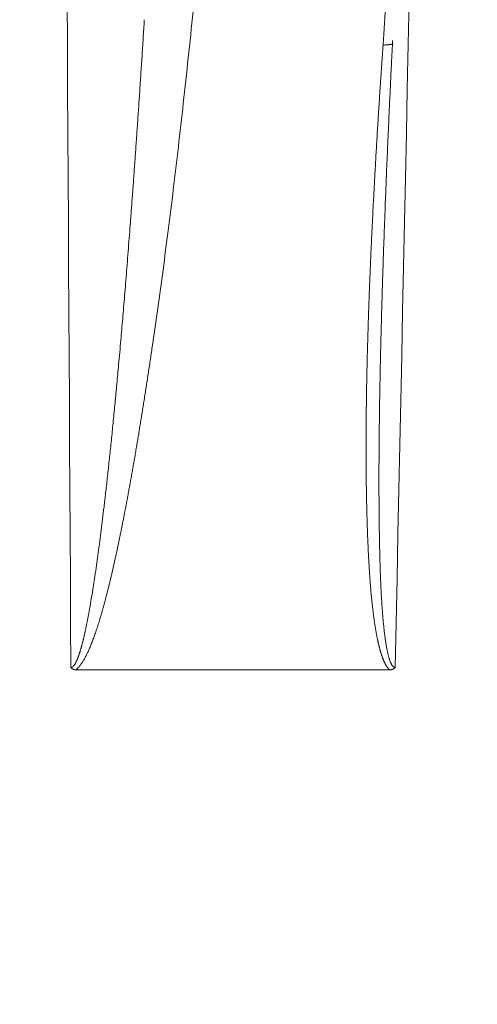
# Model space of a CAD drawing. Header units: millimetres. Extents: x 5437 to 18441, y -4466 to 3128.
# Tile 340 of 497: x 13663.42 to 13668.89, y -54.43 to -42.68. Entities that reach past the tile are written whole.
import ezdxf

# ---------------------------------------------------------------- set-up
doc = ezdxf.new("R2010")
doc.units = ezdxf.units.MM
doc.layers.add('1', color=7, linetype='Continuous', true_color=0xffffff)
doc.dimstyles.get("Standard").update_dxf_attribs({"dimtxt": 0.18, "dimasz": 0.18, "dimexe": 0.18, "dimexo": 0.0625, "dimgap": 0.09, "dimtad": 0, "dimtih": 1, "dimtoh": 1, "dimdec": 4, "dimzin": 0, "dimdsep": 46, "dimtxsty": 'Standard', "dimcen": 0.09, "dimadec": 0, "dimazin": 0, "dimtfac": 1, "dimtdec": 4, "dimtofl": 0, "dimtmove": 0, "dimatfit": 3, "dimfxl": 1, "dimtolj": 1, "dimtzin": 0, "dimarcsym": 0})

# ---------------------------------------------------------------- blocks, each defined once
blk = doc.blocks.new('*D4')
at = {"color": 0, "lineweight": -2, "transparency": 16777216}
for p, q in [((13346.81, 234.502), (13346.81, -825.635)), ((13857.587, -64.498), (13857.587, -825.635))]:
    blk.add_line(p, q, dxfattribs=at)
at = {"color": 0, "lineweight": 0, "transparency": 16777216}
for p, q in [((13426.81, -825.455), (13508.775, -825.455)), ((13777.587, -825.455), (13695.622, -825.455))]:
    blk.add_line(p, q, dxfattribs=at)
at = {"color": 0, "lineweight": 20, "transparency": 16777216}
for points in [[(13426.81, -812.121), (13426.81, -838.788), (13346.81, -825.455)], [(13777.587, -812.121), (13777.587, -838.788), (13857.587, -825.455)]]:
    blk.add_solid(points, dxfattribs=at)
at = {"layer": 'Defpoints', "color": 0, "lineweight": 20, "transparency": 16777216}
for p in [(13346.81, 234.564), (13857.587, -64.436), (13346.81, -825.455)]:
    blk.add_point(p, dxfattribs=at)
at = {"color": 0, "lineweight": 20, "transparency": 16777216, "insert": (13602.199, -825.455), "char_height": 80, "attachment_point": 5}
blk.add_mtext('\\A1;515', dxfattribs=at)

msp = doc.modelspace()

# ---------------------------------------------------------------- linework, layer by layer
at = {"layer": '1', "color": 0, "lineweight": 20}
msp.add_line((13667.84006, -50.43566), (13664.09584, -50.43566), dxfattribs=at)
for points in [[(13664.03483, -50.40728), (13663.97117, -39.0717), (13663.90819, -27.73619), (13663.84591, -16.40076)], [(13668.6205, -16.40076), (13668.38224, -27.7361), (13668.14414, -39.07146), (13667.90619, -50.40682)], [(13667.76134, -42.97831), (13667.78556, -42.62986), (13667.80978, -42.2814), (13667.83401, -41.93295)], [(13664.60502, -46.79226), (13664.61374, -46.69458), (13664.62248, -46.59691), (13664.63121, -46.49923)], [(13667.73453, -46.55183), (13667.73326, -46.60387), (13667.73203, -46.65591), (13667.73085, -46.70796)], [(13667.71327, -48.40357), (13667.71363, -48.46796), (13667.71411, -48.53235), (13667.71472, -48.59675)], [(13664.39585, -48.77341), (13664.40726, -48.679), (13664.41881, -48.58459), (13664.43049, -48.49019)], [(13667.73559, -49.43955), (13667.73721, -49.47212), (13667.7389, -49.50469), (13667.74064, -49.53726)], [(13664.25997, -49.69872), (13664.27188, -49.62619), (13664.28406, -49.55366), (13664.29648, -49.48113)]]:
    msp.add_open_spline(points, degree=3, dxfattribs=at)
for points, knots in [([(13666.08184, -34.60432), (13666.07966, -34.6531), (13666.0753, -34.75071), (13666.06854, -34.89721), (13666.06163, -35.04387), (13666.05454, -35.19068), (13666.04727, -35.33766), (13666.03984, -35.48479), (13666.03223, -35.63207), (13666.02445, -35.77951), (13666.0165, -35.92711), (13666.00838, -36.07487), (13666.00008, -36.22278), (13665.99161, -36.37085), (13665.98297, -36.51907), (13665.97416, -36.66745), (13665.96517, -36.81599), (13665.95601, -36.96469), (13665.94667, -37.11354), (13665.93716, -37.26255), (13665.92748, -37.41172), (13665.91762, -37.56104), (13665.90759, -37.71052), (13665.89738, -37.86015), (13665.887, -38.00994), (13665.87645, -38.15989), (13665.86572, -38.31), (13665.85481, -38.46026), (13665.84373, -38.61068), (13665.83248, -38.76125), (13665.82105, -38.91199), (13665.80944, -39.06288), (13665.79766, -39.21392), (13665.7857, -39.36512), (13665.77357, -39.51648), (13665.76126, -39.668), (13665.74878, -39.81967), (13665.73611, -39.9715), (13665.72328, -40.12348), (13665.71026, -40.27563), (13665.69707, -40.42793), (13665.6837, -40.58038), (13665.67016, -40.73299), (13665.65644, -40.88576), (13665.64254, -41.03869), (13665.62846, -41.19177), (13665.61421, -41.34501), (13665.59978, -41.49841), (13665.58517, -41.65196), (13665.57038, -41.80567), (13665.55542, -41.95953), (13665.54028, -42.11356), (13665.52496, -42.26773), (13665.50946, -42.42207), (13665.48022, -42.71027), (13665.43686, -43.12679), (13665.37823, -43.66605), (13665.31884, -44.1888), (13665.25868, -44.69506), (13665.19775, -45.18481), (13665.13605, -45.65806), (13665.07359, -46.1148), (13665.02667, -46.44125), (13664.99684, -46.64272), (13664.98465, -46.72447), (13664.97249, -46.80534), (13664.96038, -46.88532), (13664.9483, -46.96441), (13664.93625, -47.04262), (13664.92425, -47.11995), (13664.91228, -47.19639), (13664.90035, -47.27195), (13664.88846, -47.34662), (13664.8766, -47.42041), (13664.86478, -47.49331), (13664.853, -47.56533), (13664.84126, -47.63647), (13664.82955, -47.70671), (13664.81789, -47.77608), (13664.80626, -47.84456), (13664.79467, -47.91215), (13664.78311, -47.97886), (13664.77159, -48.04469), (13664.76011, -48.10963), (13664.74867, -48.17369), (13664.73727, -48.23686), (13664.7259, -48.29915), (13664.71457, -48.36055), (13664.70328, -48.42107), (13664.69203, -48.4807), (13664.68082, -48.53945), (13664.66964, -48.59732), (13664.6585, -48.6543), (13664.6474, -48.71039), (13664.63634, -48.7656), (13664.62531, -48.81993), (13664.61433, -48.87337), (13664.60338, -48.92593), (13664.59247, -48.9776), (13664.58159, -49.02839), (13664.57076, -49.07829), (13664.55996, -49.12731), (13664.5492, -49.17544), (13664.53848, -49.22269), (13664.5278, -49.26905), (13664.51716, -49.31453), (13664.50655, -49.35913), (13664.49599, -49.40284), (13664.48546, -49.44567), (13664.47497, -49.48761), (13664.46452, -49.52867), (13664.4541, -49.56884), (13664.44373, -49.60813), (13664.43339, -49.64653), (13664.4231, -49.68405), (13664.41284, -49.72068), (13664.40262, -49.75643), (13664.39244, -49.7913), (13664.38229, -49.82528), (13664.37219, -49.85838), (13664.36212, -49.89059), (13664.3521, -49.92191), (13664.34211, -49.95236), (13664.33216, -49.98192), (13664.32225, -50.01059), (13664.31238, -50.03838), (13664.30255, -50.06529), (13664.29276, -50.09131), (13664.28301, -50.11644), (13664.27329, -50.1407), (13664.26362, -50.16407), (13664.25398, -50.18655), (13664.24439, -50.20815), (13664.23483, -50.22887), (13664.22531, -50.2487), (13664.21583, -50.26765), (13664.20639, -50.28571), (13664.19699, -50.3029), (13664.18763, -50.31919), (13664.17831, -50.33461), (13664.16903, -50.34914), (13664.15979, -50.36278), (13664.15058, -50.37555), (13664.14142, -50.38743), (13664.13229, -50.39842), (13664.1232, -50.40854), (13664.11415, -50.41776), (13664.10515, -50.42615), (13664.09905, -50.43109), (13664.09604, -50.43352)], [0, 0, 0, 0, 0.00918681, 0.0183824, 0.02758679, 0.0368, 0.04602205, 0.05525298, 0.06449279, 0.07374153, 0.0829992, 0.09226584, 0.10154146, 0.11082609, 0.12011976, 0.12942248, 0.13873428, 0.14805519, 0.15738522, 0.16672441, 0.17607276, 0.18543031, 0.19479708, 0.2041731, 0.21355838, 0.22295294, 0.23235682, 0.24177003, 0.2511926, 0.26062455, 0.2700659, 0.27951667, 0.2889769, 0.29844659, 0.30792578, 0.31741448, 0.32691272, 0.33642052, 0.3459379, 0.35546489, 0.36500151, 0.37454778, 0.38410372, 0.39366935, 0.4032447, 0.41282979, 0.42242464, 0.43202928, 0.44164372, 0.45126799, 0.46090211, 0.4705461, 0.48019998, 0.48986378, 0.49953752, 0.5343381, 0.56810887, 0.60085136, 0.6325673, 0.66325858, 0.69292728, 0.72157572, 0.74920649, 0.75439538, 0.75952936, 0.76460844, 0.76963264, 0.77460198, 0.77951646, 0.78437611, 0.78918094, 0.79393096, 0.79862621, 0.80326668, 0.80785241, 0.81238341, 0.8168597, 0.8212813, 0.82564824, 0.82996054, 0.83421822, 0.8384213, 0.84256981, 0.84666378, 0.85070323, 0.8546882, 0.85861871, 0.86249479, 0.86631648, 0.8700838, 0.8737968, 0.87745551, 0.88105997, 0.88461023, 0.88810631, 0.89154826, 0.89493614, 0.89826999, 0.90154986, 0.9047758, 0.90794788, 0.91106614, 0.91413065, 0.91714148, 0.92009869, 0.92300236, 0.92585256, 0.92864938, 0.9313929, 0.93408321, 0.9367204, 0.93930459, 0.94183588, 0.94431438, 0.94674022, 0.94911353, 0.95143445, 0.95370313, 0.95591973, 0.95808442, 0.96019739, 0.96225884, 0.96426898, 0.96622804, 0.96813628, 0.96999395, 0.97180136, 0.97355882, 0.97526668, 0.97692532, 0.97853514, 0.9800966, 0.98161019, 0.98307644, 0.98449596, 0.9858694, 0.98719749, 0.98848103, 0.9897209, 0.99091808, 0.99207368, 0.99318891, 0.99426512, 0.99530381, 0.99630666, 0.99727554, 0.99821249, 0.99911981, 1, 1, 1, 1]), ([(13664.63121, -46.49923), (13664.63488, -46.45732), (13664.64233, -46.37196), (13664.65349, -46.24163), (13664.66487, -46.10672), (13664.67645, -45.96723), (13664.68824, -45.82316), (13664.70022, -45.67451), (13664.7124, -45.52128), (13664.72475, -45.36348), (13664.73729, -45.20109), (13664.74999, -45.03413), (13664.76286, -44.86259), (13664.77587, -44.68647), (13664.78902, -44.50578), (13664.80231, -44.32051), (13664.81571, -44.13067), (13664.82922, -43.93625), (13664.84282, -43.73726), (13664.85651, -43.53369), (13664.87026, -43.32555), (13664.88406, -43.11283), (13664.89792, -42.89554), (13664.90703, -42.74916), (13664.91164, -42.6752)], [0, 0, 0, 0, 0.03289779, 0.06699143, 0.10228095, 0.13876638, 0.17644775, 0.21532507, 0.25539835, 0.29666759, 0.33913279, 0.38279394, 0.42765101, 0.473704, 0.52095286, 0.56939757, 0.61903809, 0.66987437, 0.72190636, 0.77513402, 0.82955728, 0.88517607, 0.94199034, 1, 1, 1, 1]), ([(13667.56859, -46.89623), (13667.56908, -46.87291), (13667.57022, -46.82083), (13667.57211, -46.73973), (13667.57429, -46.65264), (13667.57663, -46.56475), (13667.57914, -46.47604), (13667.58181, -46.38653), (13667.58464, -46.2962), (13667.58764, -46.20507), (13667.5908, -46.11312), (13667.59412, -46.02037), (13667.59761, -45.9268), (13667.60126, -45.83242), (13667.60507, -45.73724), (13667.60905, -45.64124), (13667.61319, -45.54444), (13667.61749, -45.44682), (13667.62196, -45.34839), (13667.62658, -45.24916), (13667.63138, -45.14911), (13667.63633, -45.04825), (13667.64145, -44.94658), (13667.64673, -44.84411), (13667.65217, -44.74082), (13667.65777, -44.63672), (13667.66354, -44.53181), (13667.66947, -44.4261), (13667.67556, -44.31957), (13667.68182, -44.21223), (13667.68824, -44.10408), (13667.69482, -43.99512), (13667.70156, -43.88536), (13667.70846, -43.77478), (13667.71553, -43.66339), (13667.72276, -43.55119), (13667.73015, -43.43818), (13667.7377, -43.32436), (13667.74542, -43.20973), (13667.75329, -43.09429), (13667.75865, -43.01706), (13667.76134, -42.97831)], [0, 0, 0, 0, 0.01790446, 0.03997921, 0.06225666, 0.08473694, 0.10742013, 0.13030636, 0.15339571, 0.17668829, 0.2001842, 0.22388352, 0.24778635, 0.27189279, 0.29620291, 0.3207168, 0.34543454, 0.37035622, 0.39548191, 0.42081169, 0.44634564, 0.47208382, 0.49802631, 0.52417318, 0.5505245, 0.57708033, 0.60384073, 0.63080578, 0.65797552, 0.68535003, 0.71292937, 0.74071358, 0.76870273, 0.79689687, 0.82529606, 0.85390034, 0.88270977, 0.91172441, 0.94094429, 0.97036947, 1, 1, 1, 1]), ([(13667.87612, -42.92177), (13667.87291, -42.98491), (13667.86658, -43.10967), (13667.85744, -43.2945), (13667.84871, -43.47474), (13667.84039, -43.65039), (13667.83246, -43.82146), (13667.82493, -43.98794), (13667.81777, -44.14983), (13667.81099, -44.30714), (13667.80457, -44.45985), (13667.79849, -44.60798), (13667.79275, -44.75152), (13667.78733, -44.89047), (13667.78223, -45.02483), (13667.77744, -45.1546), (13667.77293, -45.27978), (13667.76871, -45.40037), (13667.76475, -45.51637), (13667.76106, -45.62778), (13667.75761, -45.7346), (13667.7544, -45.83683), (13667.75142, -45.93447), (13667.74865, -46.02752), (13667.74609, -46.11598), (13667.74373, -46.19985), (13667.74155, -46.27912), (13667.73956, -46.3538), (13667.73773, -46.4239), (13667.73607, -46.4894), (13667.73503, -46.53153), (13667.73453, -46.55183)], [0, 0, 0, 0, 0.05216507, 0.103068, 0.15270867, 0.20108695, 0.24820271, 0.29405586, 0.33864626, 0.38197383, 0.42403846, 0.46484004, 0.5043785, 0.54265374, 0.57966569, 0.61541426, 0.64989938, 0.68312099, 0.71507903, 0.74577343, 0.77520414, 0.80337111, 0.83027431, 0.85591368, 0.8802892, 0.90340083, 0.92524855, 0.94583234, 0.96515218, 0.98320807, 1, 1, 1, 1]), ([(13667.73085, -46.70796), (13667.72993, -46.74913), (13667.72811, -46.83097), (13667.72562, -46.95298), (13667.72333, -47.0735), (13667.72125, -47.19252), (13667.7194, -47.31005), (13667.71777, -47.42608), (13667.71636, -47.54061), (13667.71517, -47.65365), (13667.71421, -47.7652), (13667.71347, -47.87525), (13667.71296, -47.9838), (13667.71268, -48.09087), (13667.71264, -48.19643), (13667.7128, -48.3005), (13667.71311, -48.36938), (13667.71327, -48.40357)], [0, 0, 0, 0, 0.07276427, 0.14465694, 0.21567812, 0.28582794, 0.35510651, 0.42351394, 0.49105035, 0.55771586, 0.6235106, 0.68843469, 0.75248827, 0.81567145, 0.87798437, 0.93942718, 1, 1, 1, 1]), ([(13664.43049, -48.49016), (13664.43374, -48.46258), (13664.44032, -48.4067), (13664.45011, -48.3218), (13664.45998, -48.23476), (13664.46993, -48.14558), (13664.47995, -48.05426), (13664.49004, -47.96081), (13664.5002, -47.86521), (13664.51043, -47.76747), (13664.52073, -47.66759), (13664.53108, -47.56558), (13664.5415, -47.46142), (13664.55198, -47.35513), (13664.56251, -47.24669), (13664.57309, -47.13612), (13664.58372, -47.02341), (13664.5944, -46.90856), (13664.60146, -46.83127), (13664.60502, -46.79228)], [0, 0, 0, 0, 0.04880727, 0.09886567, 0.15017543, 0.20273678, 0.2565499, 0.31161498, 0.3679322, 0.4255017, 0.48432362, 0.54439811, 0.60572527, 0.66830521, 0.73213805, 0.79722386, 0.86356274, 0.93115477, 1, 1, 1, 1]), ([(13667.58021, -48.91303), (13667.57934, -48.89184), (13667.57758, -48.84919), (13667.57518, -48.78479), (13667.57293, -48.71958), (13667.57085, -48.65356), (13667.56893, -48.58673), (13667.56718, -48.51908), (13667.56559, -48.45063), (13667.56416, -48.38137), (13667.5629, -48.3113), (13667.5618, -48.24042), (13667.56087, -48.16872), (13667.5601, -48.09622), (13667.5595, -48.02291), (13667.55906, -47.94878), (13667.55878, -47.87385), (13667.55867, -47.79811), (13667.55872, -47.72156), (13667.55893, -47.64419), (13667.55931, -47.56602), (13667.55986, -47.48704), (13667.56056, -47.40724), (13667.56143, -47.32664), (13667.56247, -47.24522), (13667.56367, -47.163), (13667.56503, -47.07997), (13667.56655, -46.99612), (13667.56778, -46.93478), (13667.56848, -46.90139), (13667.56859, -46.89622)], [0, 0, 0, 0, 0.03174855, 0.0638786, 0.09639065, 0.12928519, 0.1625627, 0.19622364, 0.23026845, 0.26469755, 0.29951137, 0.3347103, 0.37029474, 0.40626504, 0.44262159, 0.47936472, 0.51649479, 0.55401211, 0.59191702, 0.63020981, 0.6688908, 0.70796027, 0.74741851, 0.78726579, 0.82750238, 0.86812853, 0.90914451, 0.95055055, 0.99234689, 1, 1, 1, 1]), ([(13667.71472, -48.59675), (13667.71503, -48.62631), (13667.71563, -48.68433), (13667.71678, -48.76966), (13667.71808, -48.85164), (13667.71953, -48.93027), (13667.72113, -49.00554), (13667.72285, -49.07745), (13667.7247, -49.14601), (13667.72666, -49.21121), (13667.72873, -49.27306), (13667.7309, -49.33155), (13667.73314, -49.38669), (13667.73479, -49.4223), (13667.73559, -49.43955)], [0, 0, 0, 0, 0.10500931, 0.20607477, 0.30319691, 0.39637639, 0.48561394, 0.57091045, 0.65226694, 0.72968463, 0.80316493, 0.87270952, 0.93832042, 1, 1, 1, 1]), ([(13664.29649, -49.48112), (13664.29916, -49.46417), (13664.30458, -49.4298), (13664.31261, -49.37748), (13664.32071, -49.32368), (13664.32886, -49.2684), (13664.33707, -49.21164), (13664.34533, -49.1534), (13664.35364, -49.09369), (13664.36201, -49.03249), (13664.37042, -48.96982), (13664.37888, -48.90567), (13664.38739, -48.84004), (13664.39301, -48.79578), (13664.39585, -48.77341)], [0, 0, 0, 0, 0.07204386, 0.14613692, 0.22228041, 0.30047545, 0.38072306, 0.4630242, 0.54737974, 0.6337905, 0.72225723, 0.81278063, 0.90536135, 1, 1, 1, 1]), ([(13667.65104, -49.80694), (13667.64958, -49.79591), (13667.64663, -49.77364), (13667.6424, -49.73981), (13667.63827, -49.70526), (13667.63425, -49.67), (13667.63034, -49.63403), (13667.62653, -49.59734), (13667.62283, -49.55993), (13667.61924, -49.5218), (13667.61576, -49.48296), (13667.61238, -49.4434), (13667.60911, -49.40313), (13667.60594, -49.36213), (13667.60288, -49.32043), (13667.59993, -49.278), (13667.59709, -49.23486), (13667.59435, -49.191), (13667.59172, -49.14643), (13667.5892, -49.10114), (13667.58678, -49.05513), (13667.58448, -49.00841), (13667.58227, -48.96097), (13667.5809, -48.92908), (13667.58021, -48.91303)], [0, 0, 0, 0, 0.03767336, 0.07607709, 0.11521323, 0.15508368, 0.19569026, 0.23703468, 0.27911856, 0.32194345, 0.3655108, 0.40982201, 0.45487839, 0.50068119, 0.54723162, 0.5945308, 0.64257983, 0.69137974, 0.74093151, 0.7912361, 0.84229439, 0.89410727, 0.94667554, 1, 1, 1, 1]), ([(13667.74064, -49.53726), (13667.74136, -49.54999), (13667.7428, -49.57516), (13667.74509, -49.61247), (13667.74744, -49.64893), (13667.74987, -49.68454), (13667.75238, -49.71928), (13667.75496, -49.75317), (13667.75761, -49.7862), (13667.76033, -49.81838), (13667.76313, -49.8497), (13667.766, -49.88016), (13667.76894, -49.90977), (13667.77195, -49.93852), (13667.77503, -49.96641), (13667.77817, -49.99345), (13667.78139, -50.01963), (13667.78467, -50.04495), (13667.78802, -50.06942), (13667.79144, -50.09303), (13667.79492, -50.11578), (13667.79847, -50.13768), (13667.80208, -50.15872), (13667.80575, -50.17891), (13667.80949, -50.19824), (13667.81329, -50.21671), (13667.81715, -50.23432), (13667.82107, -50.25108), (13667.82504, -50.26699), (13667.82908, -50.28203), (13667.83318, -50.29623), (13667.83733, -50.30956), (13667.84154, -50.32204), (13667.8458, -50.33367), (13667.85012, -50.34444), (13667.8545, -50.35435), (13667.85893, -50.36341), (13667.86341, -50.37162), (13667.86794, -50.37897), (13667.87253, -50.38547), (13667.87717, -50.39112), (13667.88187, -50.39591), (13667.88662, -50.39984), (13667.89143, -50.40292), (13667.89629, -50.40512), (13667.9012, -50.40652), (13667.90453, -50.40672), (13667.90618, -50.40682)], [0, 0, 0, 0, 0.04086862, 0.08084958, 0.11994353, 0.15815115, 0.19547318, 0.23191039, 0.26746365, 0.30213385, 0.33592199, 0.36882914, 0.40085643, 0.43200514, 0.46227661, 0.49167233, 0.52019393, 0.54784318, 0.57462204, 0.60053265, 0.62557739, 0.64975889, 0.67308007, 0.69554419, 0.71715491, 0.73791633, 0.75783308, 0.7769104, 0.79515427, 0.81257152, 0.82916999, 0.84495877, 0.85994841, 0.87415124, 0.88758176, 0.90025714, 0.9121978, 0.92342815, 0.93397758, 0.9438815, 0.95318274, 0.96193297, 0.97019419, 0.97804004, 0.98555637, 0.99284069, 1, 1, 1, 1]), ([(13664.03483, -50.40728), (13664.03568, -50.40727), (13664.03738, -50.40726), (13664.03995, -50.40693), (13664.04253, -50.40636), (13664.04513, -50.40553), (13664.04774, -50.40444), (13664.05036, -50.4031), (13664.053, -50.40151), (13664.05565, -50.39966), (13664.05831, -50.39756), (13664.06099, -50.39521), (13664.06368, -50.3926), (13664.06638, -50.38974), (13664.06909, -50.38663), (13664.07182, -50.38326), (13664.07456, -50.37964), (13664.07732, -50.37577), (13664.08008, -50.37164), (13664.08286, -50.36726), (13664.08565, -50.36262), (13664.08846, -50.35774), (13664.09128, -50.3526), (13664.09411, -50.3472), (13664.09695, -50.34155), (13664.0998, -50.33565), (13664.10267, -50.3295), (13664.10555, -50.32309), (13664.10844, -50.31643), (13664.11135, -50.30952), (13664.11427, -50.30235), (13664.1172, -50.29493), (13664.12014, -50.28725), (13664.12309, -50.27932), (13664.12606, -50.27114), (13664.12903, -50.26271), (13664.13202, -50.25402), (13664.13502, -50.24508), (13664.13803, -50.23588), (13664.14106, -50.22643), (13664.14409, -50.21673), (13664.14714, -50.20677), (13664.15019, -50.19656), (13664.15326, -50.1861), (13664.15634, -50.17539), (13664.15943, -50.16442), (13664.16253, -50.15319), (13664.16564, -50.14172), (13664.16876, -50.12999), (13664.1719, -50.118), (13664.17504, -50.10576), (13664.17819, -50.09327), (13664.18135, -50.08053), (13664.18453, -50.06753), (13664.18771, -50.05428), (13664.1909, -50.04078), (13664.1941, -50.02702), (13664.19732, -50.01301), (13664.20054, -49.99875), (13664.20377, -49.98423), (13664.20701, -49.96946), (13664.21025, -49.95443), (13664.21351, -49.93915), (13664.21678, -49.92362), (13664.22005, -49.90784), (13664.22334, -49.8918), (13664.22663, -49.87551), (13664.22993, -49.85896), (13664.23324, -49.84216), (13664.23655, -49.82511), (13664.23988, -49.8078), (13664.24321, -49.79025), (13664.24655, -49.77243), (13664.2499, -49.75437), (13664.25325, -49.73605), (13664.25662, -49.71748), (13664.25885, -49.70501), (13664.25997, -49.69873)], [0, 0, 0, 0, 0.00473472, 0.00948279, 0.0142661, 0.01910607, 0.02402339, 0.02903775, 0.03416778, 0.03943084, 0.04484301, 0.05041911, 0.05617267, 0.06211601, 0.06826031, 0.07461568, 0.08119128, 0.08799536, 0.09503537, 0.10231804, 0.10984944, 0.11763508, 0.12567991, 0.13398846, 0.14256481, 0.15141268, 0.16053546, 0.16993624, 0.17961784, 0.18958284, 0.19983362, 0.21037235, 0.22120104, 0.23232153, 0.24373552, 0.2554446, 0.26745022, 0.27975373, 0.2923564, 0.30525939, 0.31846379, 0.33197062, 0.34578083, 0.35989531, 0.3743149, 0.38904036, 0.40407244, 0.41941182, 0.43505915, 0.45101504, 0.46728007, 0.48385478, 0.50073968, 0.51793526, 0.53544198, 0.55326027, 0.57139055, 0.5898332, 0.60858861, 0.62765711, 0.64703906, 0.66673477, 0.68674454, 0.70706867, 0.72770743, 0.7486611, 0.76992991, 0.79151412, 0.81341396, 0.83562965, 0.8581614, 0.88100941, 0.90417388, 0.927655, 0.95145294, 0.97556789, 1, 1, 1, 1]), ([(13667.83935, -50.43566), (13667.83799, -50.43437), (13667.83523, -50.43176), (13667.83119, -50.42759), (13667.82717, -50.42318), (13667.82318, -50.41853), (13667.81922, -50.41364), (13667.81529, -50.40851), (13667.81138, -50.40313), (13667.80751, -50.39751), (13667.80367, -50.39164), (13667.79985, -50.38554), (13667.79607, -50.37919), (13667.79231, -50.3726), (13667.78858, -50.36576), (13667.78488, -50.35869), (13667.78122, -50.35137), (13667.77758, -50.3438), (13667.77397, -50.336), (13667.77038, -50.32795), (13667.76683, -50.31966), (13667.76331, -50.31112), (13667.75981, -50.30235), (13667.75635, -50.29333), (13667.75291, -50.28407), (13667.74951, -50.27456), (13667.74613, -50.26481), (13667.74278, -50.25482), (13667.73946, -50.24459), (13667.73617, -50.23411), (13667.73291, -50.22339), (13667.72968, -50.21243), (13667.72647, -50.20122), (13667.7233, -50.18977), (13667.72015, -50.17808), (13667.71704, -50.16615), (13667.71395, -50.15397), (13667.71089, -50.14155), (13667.70787, -50.12889), (13667.70487, -50.11599), (13667.7019, -50.10284), (13667.69896, -50.08945), (13667.69605, -50.07581), (13667.69316, -50.06194), (13667.69031, -50.04782), (13667.68749, -50.03345), (13667.68469, -50.01885), (13667.68193, -50.004), (13667.67919, -49.98891), (13667.67648, -49.97357), (13667.67381, -49.958), (13667.67116, -49.94218), (13667.66854, -49.92611), (13667.66595, -49.90981), (13667.66339, -49.89326), (13667.66085, -49.87647), (13667.65835, -49.85943), (13667.65588, -49.84216), (13667.65343, -49.82464), (13667.65184, -49.81287), (13667.65104, -49.80694)], [0, 0, 0, 0, 0.00993675, 0.02004987, 0.0303473, 0.04083657, 0.05152479, 0.06241872, 0.07352469, 0.08484873, 0.09639648, 0.10817328, 0.12018418, 0.13243391, 0.14492696, 0.15766752, 0.17065959, 0.18390691, 0.19741302, 0.21118125, 0.22521476, 0.23951652, 0.25408934, 0.26893588, 0.28405865, 0.29946002, 0.31514226, 0.33110749, 0.34735773, 0.36389489, 0.38072081, 0.39783719, 0.41524569, 0.43294786, 0.45094518, 0.46923906, 0.48783085, 0.50672183, 0.52591321, 0.54540616, 0.56520179, 0.58530116, 0.60570528, 0.62641512, 0.64743161, 0.66875563, 0.69038803, 0.71232962, 0.73458118, 0.75714346, 0.78001717, 0.803203, 0.82670161, 0.85051364, 0.87463969, 0.89908034, 0.92383617, 0.94890771, 0.97429549, 1, 1, 1, 1]), ([(13664.09583, -50.43566), (13664.09414, -50.43561), (13664.09081, -50.43553), (13664.08586, -50.43504), (13664.08102, -50.43429), (13664.07628, -50.43325), (13664.07166, -50.43193), (13664.06713, -50.43032), (13664.06272, -50.42844), (13664.05841, -50.42627), (13664.05421, -50.42381), (13664.05011, -50.42108), (13664.04612, -50.41806), (13664.04224, -50.41476), (13664.03846, -50.41119), (13664.03604, -50.40858), (13664.03483, -50.40728)], [0, 0, 0, 0, 0.07711649, 0.15280405, 0.22718556, 0.30039046, 0.37255454, 0.44381951, 0.51433254, 0.58424552, 0.65371429, 0.72289769, 0.79195652, 0.86105247, 0.93034695, 1, 1, 1, 1]), ([(13667.90618, -50.40728), (13667.90494, -50.4085), (13667.90246, -50.41094), (13667.89861, -50.41431), (13667.89467, -50.41745), (13667.89064, -50.42033), (13667.88651, -50.42297), (13667.88229, -50.42536), (13667.87797, -50.4275), (13667.87356, -50.42939), (13667.86905, -50.43104), (13667.86445, -50.43243), (13667.85976, -50.43358), (13667.85497, -50.43448), (13667.85008, -50.43514), (13667.8451, -50.43555), (13667.84175, -50.43563), (13667.84006, -50.43566)], [0, 0, 0, 0, 0.06479072, 0.12928758, 0.19362236, 0.25792787, 0.32233706, 0.38698227, 0.45199439, 0.51750209, 0.58363118, 0.65050394, 0.71823863, 0.78694905, 0.85674426, 0.92772827, 1, 1, 1, 1])]:
    msp.add_open_spline(points, degree=3, knots=knots, dxfattribs=at)
msp.add_rational_spline([(13667.88353, -42.96551), (13667.8432, -42.97493), (13667.76134, -42.97831)], [0.916529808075, 0.93370798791, 1], degree=2, dxfattribs=at)

# ---------------------------------------------------------------- dimensions: what is measured, and where the dimension line sits
at = {"color": 0, "lineweight": 20}
dim = msp.add_linear_dim(base=(13346.81039, -825.45454), p1=(13857.58667, -64.43566), p2=(13346.81039, 234.56434), text='515', dimstyle='Standard', override={"dimtxt": 80, "dimasz": 80, "dimdec": 0, "dimlwd": 0}, dxfattribs=at)
dim.commit()
dim.dimension.update_dxf_attribs({"geometry": '*D4', "text_midpoint": (13602.19853, -825.45454)})

doc.saveas('drawing.dxf')
